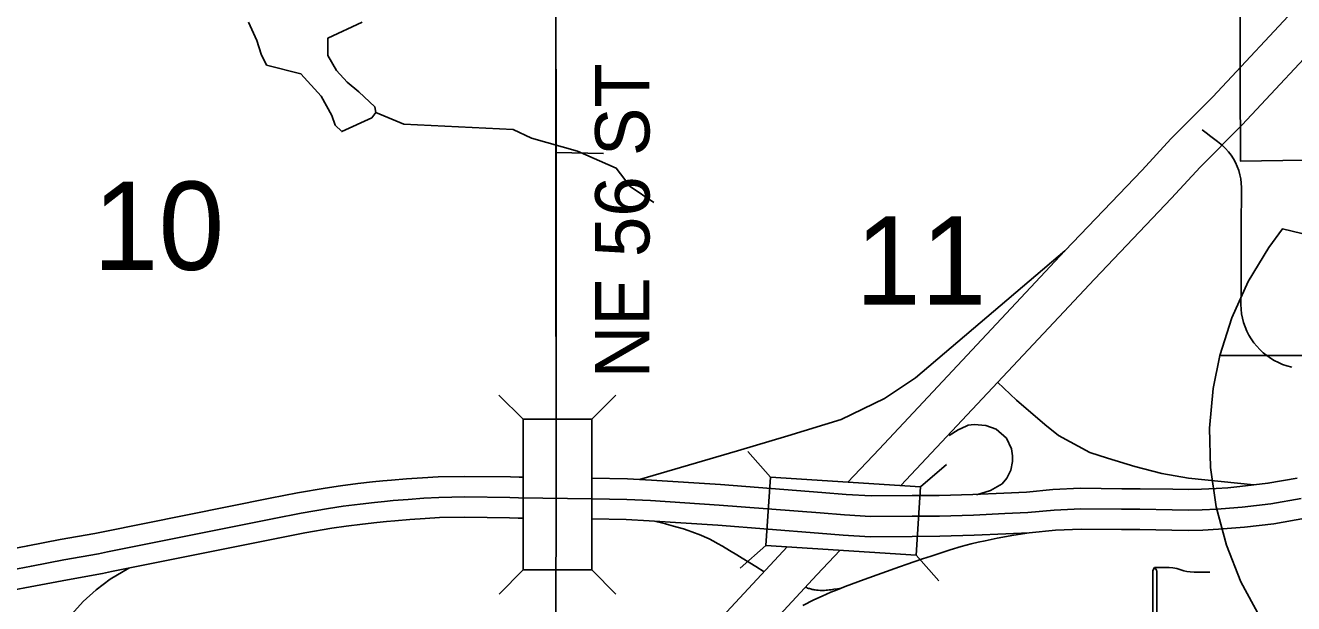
# Model space of a CAD drawing. Extents: x -1403959 to 81668, y -1400582 to 11018.
# Drawn here: x 7699.7 to 7880.3, y 8725.7 to 8808.1 of the extents above; entities that cross this region are included whole.
import ezdxf

# ---------------------------------------------------------------- set-up
doc = ezdxf.new("R2010")
doc.units = 0
for name, color, linetype in [('tdCiAirportTxt', 7, 'Continuous'), ('tdCiCityCartoShort', 7, 'Continuous'), ('tdCiCityStreetTxt', 7, 'Continuous'), ('tdCiRRCL', 7, 'Continuous'), ('tdCiSectNmbr', 7, 'Continuous'), ('tdCiSectTwpRng', 7, 'Continuous'), ('tdCoClipBndry', 7, 'Continuous'), ('tdCoDivCarto', 7, 'Continuous'), ('tdCoPriCL', 7, 'Continuous'), ('tdCoSectLinePart', 7, 'Continuous'), ('tdCoSectNmbr', 7, 'Continuous'), ('tdCoSurfBitum', 7, 'Continuous'), ('tdCoSurfGravel', 7, 'Continuous')]:
    doc.layers.add(name, color=color, linetype=linetype)

msp = doc.modelspace()

# ---------------------------------------------------------------- linework, layer by layer
at = {"layer": 'tdCiAirportTxt'}
for points in [[(7686.01, 8731.07), (7692.87, 8732.57), (7694, 8732.8), (7696.03, 8733.18), (7700.01, 8733.96), (7704.64, 8734.84), (7709.55, 8735.7), (7710.78, 8735.96), (7734.55, 8740.75), (7738.45, 8741.5), (7742.38, 8742.17), (7744.54, 8742.52), (7747.02, 8742.81), (7749.12, 8743.06), (7750.56, 8743.2), (7751.81, 8743.31), (7753.96, 8743.49), (7756.23, 8743.64), (7758.44, 8743.78), (7762.25, 8743.85), (7768.75, 8743.76), (7769.98, 8743.71), (7770.57, 8743.71)], [(7688.82, 8725.74), (7694.07, 8726.9), (7695.11, 8727.11), (7697.11, 8727.48), (7701.11, 8728.26), (7705.69, 8729.13), (7710.65, 8730), (7711.95, 8730.28), (7735.67, 8735.05), (7739.49, 8735.79), (7743.33, 8736.45), (7745.34, 8736.77), (7747.69, 8737.05), (7749.73, 8737.29), (7751.09, 8737.42), (7752.31, 8737.52), (7754.4, 8737.7), (7756.61, 8737.85), (7758.67, 8737.98), (7762.26, 8738.04), (7768.61, 8737.96), (7769.86, 8737.91), (7770.58, 8737.91)], [(7780.32, 8737.79), (7785.21, 8737.69), (7788.52, 8737.52), (7798.27, 8736.91), (7812.63, 8735.78), (7816.14, 8735.48), (7819.95, 8735.26), (7825.97, 8735.3), (7829.9, 8735.33), (7834.78, 8735.47), (7839.27, 8735.67), (7842.63, 8735.83), (7846.38, 8736.17), (7850.04, 8736.35), (7855.76, 8736.29), (7858.35, 8736.29), (7862.94, 8736.21), (7865.32, 8736.16), (7867.34, 8736.21), (7869.57, 8736.31), (7871.4, 8736.45), (7873.25, 8736.62), (7877.43, 8737.11), (7881.94, 8737.89)]]:
    msp.add_lwpolyline(points, dxfattribs=at)
at = {"layer": 'tdCiCityCartoShort'}
for points in [[(7780.35, 8740.66), (7769.92, 8740.78), (7768.67, 8740.83), (7762.25, 8740.91), (7758.55, 8740.85), (7756.42, 8740.72), (7754.18, 8740.56), (7752.05, 8740.39), (7750.82, 8740.28), (7749.41, 8740.14), (7747.35, 8739.9), (7744.93, 8739.62), (7742.85, 8739.28), (7738.97, 8738.61), (7735.1, 8737.87), (7711.36, 8733.09), (7710.09, 8732.82), (7705.16, 8731.96), (7700.55, 8731.08), (7696.56, 8730.3), (7694.55, 8729.93), (7693.46, 8729.71), (7688.19, 8728.55)], [(7881.34, 8740.71), (7877.01, 8739.96), (7872.93, 8739.48), (7871.16, 8739.31), (7869.39, 8739.18), (7867.23, 8739.08), (7865.31, 8739.04), (7862.99, 8739.08), (7858.37, 8739.16), (7855.77, 8739.16), (7849.98, 8739.22), (7846.18, 8739.03), (7842.43, 8738.7), (7839.13, 8738.54), (7834.67, 8738.34), (7829.84, 8738.2), (7825.94, 8738.17), (7820.02, 8738.13), (7816.34, 8738.35), (7812.86, 8738.64), (7798.47, 8739.77), (7788.68, 8740.39), (7785.3, 8740.56), (7780.37, 8740.66)]]:
    msp.add_lwpolyline(points, dxfattribs=at)
at = {"layer": 'tdCiCityStreetTxt'}
for p, q in [((7770.57, 8751.97), (7767.12, 8755.42)), ((7780.32, 8751.97), (7783.76, 8755.42)), ((7770.58, 8730.52), (7770.57, 8751.97)), ((7770.57, 8751.97), (7780.32, 8751.97)), ((7780.32, 8751.97), (7780.32, 8730.53)), ((7805.76, 8743.74), (7802.54, 8747.41)), ((7827.16, 8742.35), (7830.82, 8745.56)), ((7805.13, 8734.02), (7805.76, 8743.74)), ((7805.76, 8743.74), (7827.16, 8742.35)), ((7827.16, 8742.35), (7826.53, 8732.62)), ((7805.13, 8734.02), (7801.46, 8730.8)), ((7826.53, 8732.62), (7805.13, 8734.02)), ((7805.13, 8734.02), (7805.13, 8734.02)), ((7826.53, 8732.62), (7829.74, 8728.96)), ((7770.58, 8730.52), (7767.13, 8727.08)), ((7780.32, 8730.53), (7770.58, 8730.52)), ((7780.32, 8730.53), (7780.32, 8730.53)), ((7780.32, 8730.53), (7783.77, 8727.08))]:
    msp.add_line(p, q, dxfattribs=at)
at = {"layer": 'tdCiRRCL'}
for points in [[(7872.65, 8813.03), (7872.67, 8800.54), (7872.69, 8788.73), (7896.77, 8789.13)], [(7896.77, 8789.13), (7872.69, 8788.73), (7872.67, 8800.54), (7872.65, 8813.03)]]:
    msp.add_lwpolyline(points, dxfattribs=at)
at = {"layer": 'tdCiSectNmbr'}
for points in [[(7775.25, 8789.95), (7775.23, 8813.84)], [(7775.26, 8740.86), (7775.26, 8741.02), (7775.24, 8747.96), (7775.25, 8763.76), (7775.26, 8770.21), (7775.25, 8789.95)], [(7775.25, 8737.11), (7775.26, 8740.86)], [(7775.2, 8728.05), (7775.24, 8736.68), (7775.25, 8737.11)], [(7775.21, 8722), (7775.2, 8728.05)]]:
    msp.add_lwpolyline(points, dxfattribs=at)
at = {"layer": 'tdCiSectTwpRng'}
for points in [[(7867.82, 8792.74), (7867.26, 8793.17)], [(7872.78, 8770.23), (7872.79, 8770.94), (7872.79, 8775.46), (7872.79, 8779.07), (7872.84, 8784.96), (7872.81, 8785.58), (7872.74, 8786.19), (7872.61, 8786.79), (7872.45, 8787.38), (7872.24, 8787.96), (7871.99, 8788.52), (7871.69, 8789.07), (7871.36, 8789.58), (7870.99, 8790.08), (7870.59, 8790.54), (7870.15, 8790.97), (7869.43, 8791.53), (7868.48, 8792.24), (7867.82, 8792.74)], [(7775.25, 8789.95), (7782.02, 8789.81)], [(7880.03, 8759.38), (7879.31, 8759.57), (7878.7, 8759.78), (7878.1, 8760.04), (7877.52, 8760.33), (7876.97, 8760.67), (7876.44, 8761.04), (7875.94, 8761.45), (7875.46, 8761.89), (7875.02, 8762.37), (7874.61, 8762.87), (7874.24, 8763.41), (7873.91, 8763.96), (7873.62, 8764.54), (7873.36, 8765.14), (7873.15, 8765.75), (7872.98, 8766.38), (7872.86, 8767.01), (7872.78, 8767.66), (7872.75, 8768.3), (7872.78, 8770.23)], [(7860.47, 8730.89), (7860.24, 8730.43), (7860.2, 8728.1), (7860.22, 8724.34), (7860.19, 8718.92), (7860.17, 8718.21), (7860.19, 8717.75), (7860.43, 8716.78)], [(7860.43, 8716.78), (7860.72, 8717.75), (7860.8, 8719.97), (7860.78, 8723.35), (7860.78, 8729.74), (7860.78, 8730.4)], [(7860.77, 8730.44), (7860.47, 8730.89)], [(7860.47, 8730.89), (7862.56, 8730.85), (7863.09, 8730.81), (7863.62, 8730.71), (7864.07, 8730.57), (7864.63, 8730.39), (7865.08, 8730.3), (7865.53, 8730.24), (7866.1, 8730.19), (7868.36, 8730.19)]]:
    msp.add_lwpolyline(points, dxfattribs=at)
at = {"layer": 'tdCoClipBndry'}
msp.add_lwpolyline([(7774.55, 8916.74), (7775.2, 8813.84), (7775.19, 8763.76)], dxfattribs=at)
at = {"layer": 'tdCoDivCarto'}
for points in [[(7816.79, 8743.02), (7821.27, 8747.71), (7847.71, 8775.94), (7858.68, 8787.44), (7862.79, 8791.9), (7868.76, 8797.9), (7881.52, 8811.58)], [(7824.32, 8742.53), (7851.92, 8771.95), (7862.9, 8783.46), (7866.98, 8787.87), (7872.96, 8793.89), (7885.81, 8807.67)], [(7729.59, 8650.1), (7764.82, 8687.53), (7773.01, 8696.27), (7775.9, 8699.08), (7785.54, 8709.74), (7790.17, 8714.69), (7794.64, 8719.22), (7808.17, 8733.82)], [(7732.51, 8644.56), (7751.73, 8665.22), (7769.07, 8683.57), (7777.13, 8692.19), (7780.08, 8695.05), (7781.86, 8696.97), (7789.81, 8705.8), (7794.3, 8710.61), (7798.86, 8715.23), (7812.4, 8729.85), (7815.69, 8733.33)]]:
    msp.add_lwpolyline(points, dxfattribs=at)
at = {"layer": 'tdCoPriCL'}
for points in [[(7787.13, 8743.41), (7801.09, 8747.49), (7808.27, 8749.63), (7815.84, 8751.94), (7822.03, 8754.95), (7826.42, 8757.87), (7847.71, 8775.94)], [(7838.12, 8757.24), (7840.83, 8754.72), (7844.86, 8751.21), (7846.8, 8749.69), (7851.26, 8747.23), (7853.77, 8746.44), (7857.66, 8745.24), (7861.48, 8744.27), (7865.31, 8743.58), (7874.62, 8742.62)], [(7831.21, 8749.69), (7832.48, 8750.48), (7833.62, 8751), (7833.94, 8751.15), (7834.78, 8751.23), (7836.42, 8751.09), (7837.91, 8750.59), (7839.37, 8749.3), (7840.11, 8747.76), (7840.24, 8746.78), (7840.24, 8745.97), (7839.99, 8744.74), (7839.41, 8743.6), (7838.76, 8742.8), (7837.12, 8741.82), (7835.1, 8741.22)], [(7780.32, 8743.59), (7785.41, 8743.49), (7788.85, 8743.32), (7798.68, 8742.69), (7813.11, 8741.56), (7816.55, 8741.27), (7820.1, 8741.07), (7825.93, 8741.1), (7829.8, 8741.13), (7834.57, 8741.27), (7839, 8741.47), (7842.24, 8741.62), (7845.98, 8741.96), (7849.93, 8742.15), (7855.79, 8742.09), (7858.4, 8742.09), (7863.05, 8742.01), (7865.31, 8741.97), (7867.14, 8742.01), (7869.22, 8742.11), (7870.92, 8742.23), (7872.63, 8742.39), (7876.6, 8742.86), (7880.75, 8743.58)], [(7789.24, 8737.48), (7790.26, 8737.22), (7790.83, 8737.07), (7791.3, 8736.94), (7791.98, 8736.76), (7792.51, 8736.61), (7793.39, 8736.36), (7794.07, 8736.14), (7794.58, 8735.97), (7794.98, 8735.83), (7795.47, 8735.63), (7795.85, 8735.47), (7796.39, 8735.24), (7797.04, 8734.93), (7797.67, 8734.6), (7798.24, 8734.28), (7798.94, 8733.89), (7799.93, 8733.31), (7800.99, 8732.67), (7801.75, 8732.21), (7802.84, 8731.54), (7803.68, 8731.02), (7804.88, 8730.27)], [(7810.37, 8725.47), (7811.96, 8726.25), (7813.14, 8726.8), (7814.37, 8727.34), (7815.26, 8727.71), (7816.43, 8728.17), (7819.14, 8729.16), (7821.65, 8730.05), (7824.14, 8730.97), (7825.22, 8731.35), (7826.21, 8731.7), (7827.42, 8732.1), (7828.68, 8732.5), (7829.94, 8732.91), (7831.36, 8733.37), (7832.94, 8733.85), (7834.34, 8734.22), (7835.37, 8734.46), (7836.35, 8734.68), (7838.06, 8735.03), (7838.84, 8735.18), (7840.14, 8735.42), (7841.06, 8735.59), (7842.63, 8735.83)], [(7700.88, 8699.23), (7700.1, 8703.02), (7699.9, 8705.51), (7699.93, 8708), (7700.19, 8710.5), (7700.67, 8712.99), (7701.37, 8715.42), (7702.3, 8717.78), (7703.45, 8720.04), (7704.75, 8722.17), (7706.25, 8724.17), (7707.93, 8726.01), (7709.78, 8727.7), (7711.77, 8729.2), (7714.39, 8730.76)], [(7815.85, 8727.94), (7815.3, 8727.85), (7814.8, 8727.77), (7814.41, 8727.71), (7814.13, 8727.68), (7813.88, 8727.65), (7813.7, 8727.64), (7813.47, 8727.62), (7813.23, 8727.61), (7813.03, 8727.61), (7812.84, 8727.62), (7812.55, 8727.63), (7812.34, 8727.65), (7812.14, 8727.68), (7811.98, 8727.71), (7811.86, 8727.73), (7811.73, 8727.76), (7811.62, 8727.78), (7811.47, 8727.82), (7811.34, 8727.86), (7811.21, 8727.9), (7811.06, 8727.95), (7810.95, 8728), (7810.84, 8728.04), (7810.76, 8728.07)]]:
    msp.add_lwpolyline(points, dxfattribs=at)
at = {"layer": 'tdCoSurfBitum'}
for points in [[(7789.15, 8782.83), (7785.79, 8785.12), (7783.81, 8787.72), (7778.31, 8790.17), (7771.75, 8792), (7769.15, 8793.23), (7753.57, 8794), (7749.6, 8795.68), (7748.99, 8794.92), (7744.72, 8792.94), (7743.8, 8793.85), (7743.34, 8795.23), (7741.82, 8797.98), (7738.92, 8801.18), (7734.03, 8802.41), (7733.27, 8803.94), (7732.66, 8805.92), (7731.44, 8808.52)], [(7749.6, 8795.68), (7749.45, 8796.45), (7747.16, 8798.58), (7745.48, 8799.96), (7743.96, 8801.64), (7742.74, 8803.78), (7742.74, 8806.22), (7747.62, 8808.51)]]:
    msp.add_lwpolyline(points, dxfattribs=at)
at = {"layer": 'tdCoSurfGravel'}
msp.add_line((7870.39, 8761.07), (7943.4, 8761.07), dxfattribs=at)
for points in [[(7882.42, 8715), (7878.67, 8719.21), (7875.44, 8723.84), (7872.77, 8728.81), (7870.7, 8734.06), (7869.25, 8739.51), (7868.45, 8745.09), (7868.31, 8750.73), (7868.82, 8756.35), (7869.78, 8761.07), (7871.49, 8766.44), (7873.81, 8771.58), (7876.72, 8776.42), (7878.69, 8779.1), (7884.18, 8777.77)], [(7882.42, 8715), (7878.67, 8719.21), (7875.44, 8723.84), (7872.77, 8728.81), (7870.7, 8734.06), (7869.25, 8739.51), (7868.45, 8745.09), (7868.31, 8750.73), (7868.82, 8756.35), (7869.78, 8761.07), (7944.07, 8761.07)]]:
    msp.add_lwpolyline(points, dxfattribs=at)
msp.add_lwpolyline([(7869.78, 8761.07), (7871.49, 8766.44), (7873.81, 8771.58), (7876.72, 8776.42), (7878.69, 8779.1), (7884.18, 8777.77), (7889.78, 8777.09), (7895.42, 8777.06), (7901.02, 8777.7), (7906.92, 8779.1), (7912.41, 8777.77), (7918.01, 8777.09), (7923.65, 8777.06), (7929.25, 8777.7), (7935.15, 8779.1), (7938.39, 8774.48), (7941.06, 8769.51), (7943.14, 8764.26), (7944.07, 8761.07)], close=True, dxfattribs=at)

# ---------------------------------------------------------------- texts
at = {"layer": 'tdCoSectLinePart'}
for s, rotation, p in [('10', 359.9995, (7709.29, 8773.25)), ('11', 0.0002, (7817.84, 8768.3))]:
    msp.add_text(s, height=12.575, rotation=rotation, dxfattribs=at).set_placement(p)
at = {"layer": 'tdCoSectNmbr'}
msp.add_text('NE 56 ST', height=7.738, rotation=90, dxfattribs=at).set_placement((7788.55, 8757.82))

doc.saveas('drawing.dxf')
